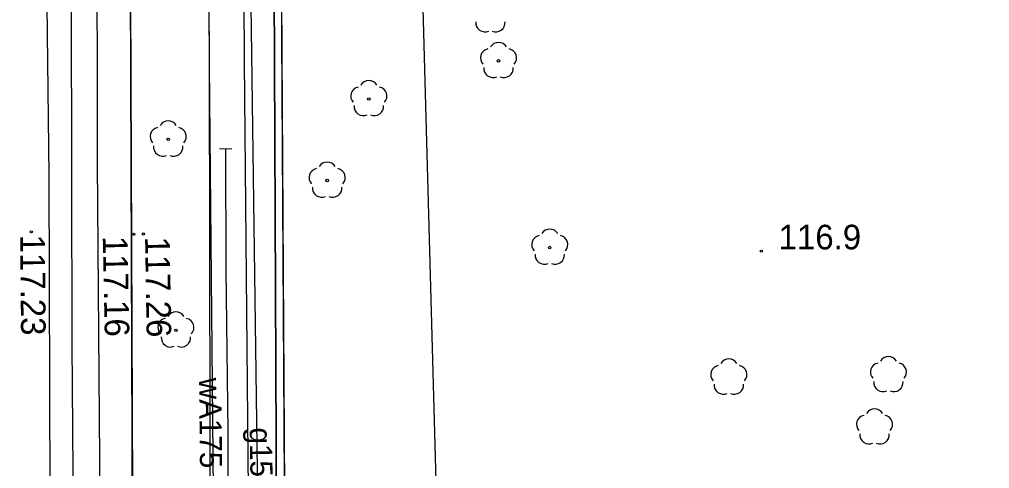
# Model space of a CAD drawing. Extents: x 6434771 to 6436222, y 5663454 to 5664782.
# Drawn here: x 6435140.97 to 6435180.31, y 5664209.59 to 5664227.82 of the extents above; entities that cross this region are included whole.
import ezdxf

# ---------------------------------------------------------------- set-up
doc = ezdxf.new("R2010")
doc.units = 0
for name, color, linetype in [('Warstwa 1', 7, 'Continuous'), ('Warstwa 11', 7, 'Continuous'), ('Warstwa 12', 7, 'Continuous'), ('Warstwa 13', 7, 'Continuous'), ('Warstwa 2', 7, 'Continuous'), ('Warstwa 20', 7, 'Continuous'), ('Warstwa 25', 7, 'Continuous'), ('Warstwa 37', 7, 'Continuous'), ('Warstwa 6', 7, 'Continuous'), ('Warstwa 8', 7, 'Continuous'), ('Warstwa 9', 7, 'Continuous')]:
    doc.layers.add(name, color=color, linetype=linetype)

msp = doc.modelspace()

# ---------------------------------------------------------------- linework, layer by layer
at = {"layer": 'Warstwa 1'}
msp.add_line((6435151.139, 5664265.788), (6435151.448, 5664195.415), dxfattribs=at)
msp.add_line((6435151.139, 5664265.788), (6435151.448, 5664195.415), dxfattribs=at)
at = {"layer": 'Warstwa 11'}
for centre in [(6435160.4, 5664226.14), (6435155.141, 5664224.594), (6435147.005, 5664222.952), (6435153.451, 5664221.284), (6435162.478, 5664218.564), (6435147.317, 5664215.203)]:
    msp.add_circle(centre, 0.05, dxfattribs=at)
for centre, start, end in [((6435159.852, 5664227.692), 174.1471, 293.8529), ((6435160.292, 5664227.692), 246.1471, 5.8529), ((6435160.4, 5664226.515), 30.1471, 149.8529), ((6435160.043, 5664226.256), 102.1471, 221.8529), ((6435160.757, 5664226.256), 318.1471, 77.8529), ((6435160.18, 5664225.837), 174.1471, 293.8529), ((6435160.62, 5664225.837), 246.1471, 5.8529), ((6435154.784, 5664224.71), 102.1471, 221.8529), ((6435155.141, 5664224.969), 30.1471, 149.8529), ((6435155.498, 5664224.71), 318.1471, 77.8529), ((6435154.921, 5664224.291), 174.1471, 293.8529), ((6435155.361, 5664224.291), 246.1471, 5.8529), ((6435147.005, 5664223.327), 30.1471, 149.8529), ((6435146.648, 5664223.068), 102.1471, 221.8529), ((6435147.362, 5664223.068), 318.1471, 77.8529), ((6435146.785, 5664222.649), 174.1471, 293.8529), ((6435147.225, 5664222.649), 246.1471, 5.8529), ((6435153.451, 5664221.659), 30.1471, 149.8529), ((6435153.094, 5664221.4), 102.1471, 221.8529), ((6435153.808, 5664221.4), 318.1471, 77.8529), ((6435153.231, 5664220.981), 174.1471, 293.8529), ((6435153.671, 5664220.981), 246.1471, 5.8529), ((6435162.478, 5664218.939), 30.1471, 149.8529), ((6435162.121, 5664218.68), 102.1471, 221.8529), ((6435162.835, 5664218.68), 318.1471, 77.8529), ((6435162.258, 5664218.261), 174.1471, 293.8529), ((6435162.698, 5664218.261), 246.1471, 5.8529), ((6435146.96, 5664215.319), 102.1471, 221.8529), ((6435147.317, 5664215.578), 30.1471, 149.8529), ((6435147.674, 5664215.319), 318.1471, 77.8529), ((6435147.097, 5664214.9), 174.1471, 293.8529), ((6435147.537, 5664214.9), 246.1471, 5.8529)]:
    msp.add_arc(centre, 0.375, start, end, dxfattribs=at)
at = {"layer": 'Warstwa 12'}
for points in [[(6435150.123, 5664381.064), (6435150.713, 5664341.314), (6435149.208, 5664337.632), (6435149.185, 5664324.2), (6435149.335, 5664309.302), (6435149.399, 5664292.253), (6435149.281, 5664276.012), (6435150.161, 5664273.441), (6435149.921, 5664260.212), (6435150.805, 5664195.613)], [(6435156.949, 5664195.538), (6435158.084, 5664201.2), (6435156.493, 5664259.289), (6435154.18, 5664299.766), (6435153.668, 5664321.645), (6435152.803, 5664333.775)], [(6435148.038, 5664296.432), (6435148.386, 5664293.61), (6435148.186, 5664290.367), (6435148.513, 5664262.059), (6435148.483, 5664259.509), (6435148.667, 5664225.982), (6435148.703, 5664203.992), (6435148.573, 5664196.68), (6435148.686, 5664195.638)], [(6435144.106, 5664232.741), (6435144.121, 5664221.992), (6435144.221, 5664209.97), (6435144.279, 5664201.134), (6435144.271, 5664195.692), (6435143.258, 5664195.704), (6435143.105, 5664214.647), (6435143.088, 5664228.515)], [(6435149.306, 5664195.631), (6435149.453, 5664201.688), (6435149.443, 5664211.082), (6435149.359, 5664217.67), (6435149.336, 5664222.568)]]:
    msp.add_lwpolyline(points, dxfattribs=at)
at = {"layer": 'Warstwa 13'}
msp.add_circle((6435171.061, 5664218.417), 0.045, dxfattribs=at)
for centre, start, end in [((6435176.211, 5664213.767), 30.1471, 149.8529), ((6435169.383, 5664213.407), 102.0477, 221.9513), ((6435169.74, 5664213.666), 30.1471, 149.8529), ((6435170.097, 5664213.407), 318.0487, 77.9523), ((6435175.854, 5664213.508), 102.0477, 221.9513), ((6435176.568, 5664213.508), 318.0487, 77.9523), ((6435169.52, 5664212.988), 174.1984, 293.7229), ((6435169.96, 5664212.988), 246.2771, 5.6877), ((6435175.991, 5664213.089), 174.1984, 293.7229), ((6435176.431, 5664213.089), 246.2771, 5.6877), ((6435175.291, 5664211.386), 102.0477, 221.9513), ((6435175.648, 5664211.645), 30.1471, 149.8529), ((6435176.005, 5664211.386), 318.0487, 77.9523), ((6435175.428, 5664210.967), 174.1984, 293.7229), ((6435175.868, 5664210.967), 246.2771, 5.6877)]:
    msp.add_arc(centre, 0.375, start, end, dxfattribs=at)
at = {"layer": 'Warstwa 2'}
msp.add_lwpolyline([(6435151.807, 5664195.601), (6435151.423, 5664258.698)], dxfattribs=at)
at = {"layer": 'Warstwa 20'}
msp.add_line((6435149.586, 5664222.563), (6435149.086, 5664222.573), dxfattribs=at)
at = {"layer": 'Warstwa 25'}
for centre in [(6435141.453, 5664219.2), (6435145.611, 5664219.105), (6435146.001, 5664219.111)]:
    msp.add_circle(centre, 0.045, dxfattribs=at)
at = {"layer": 'Warstwa 37'}
msp.add_lwpolyline([(6435142.264, 5664199.628), (6435142.22, 5664208.562), (6435142.175, 5664221.493), (6435142.01, 5664235.338)], dxfattribs=at)
at = {"layer": 'Warstwa 6'}
for points in [[(6435126.513, 5664181.966), (6435154.317, 5664193.62), (6435153.306, 5664193.562), (6435152.448, 5664193.743), (6435151.806, 5664194.42), (6435151.448, 5664195.415), (6435151.139, 5664265.788), (6435150.987, 5664302.855), (6435150.793, 5664335.542), (6435151.133, 5664335.588), (6435152.699, 5664336.019), (6435152.418, 5664396.347), (6435152.527, 5664401.266), (6435152.404, 5664425.849)], [(6435145.642, 5664195.675), (6435145.589, 5664199.666), (6435145.476, 5664229.241)]]:
    msp.add_lwpolyline(points, dxfattribs=at)
msp.add_lwpolyline([(6435252.346, 5664237.168), (6435235.07, 5664283.87), (6435199.266, 5664276.156), (6435151.139, 5664265.788), (6435151.448, 5664195.415), (6435151.806, 5664194.42), (6435152.448, 5664193.743), (6435153.306, 5664193.562), (6435154.317, 5664193.62)], close=True, dxfattribs=at)
at = {"layer": 'Warstwa 8'}
for p, q in [((6435151.434, 5664256.96), (6435151.807, 5664195.601)), ((6435149.869, 5664256.772), (6435150.089, 5664226.105)), ((6435145.476, 5664229.241), (6435145.589, 5664199.666)), ((6435150.089, 5664226.105), (6435150.36, 5664195.618))]:
    msp.add_line(p, q, dxfattribs=at)
at = {"layer": 'Warstwa 9'}
for p, q in [((6435148.483, 5664259.509), (6435148.667, 5664225.982)), ((6435149.869, 5664256.772), (6435150.089, 5664226.105)), ((6435148.667, 5664225.982), (6435148.862, 5664205.647)), ((6435150.089, 5664226.105), (6435150.36, 5664195.618))]:
    msp.add_line(p, q, dxfattribs=at)

# ---------------------------------------------------------------- texts
at = {"layer": 'Warstwa 13'}
msp.add_text('116.9', height=1, dxfattribs=at).set_placement((6435171.759, 5664218.49))
for s, rotation, p in [('wA175', 270.5736, (6435148.256, 5664213.28)), ('g150', 271.1695, (6435150.302, 5664211.254))]:
    msp.add_text(s, height=0.9, rotation=rotation, dxfattribs=at).set_placement(p)
at = {"layer": 'Warstwa 25'}
for s, rotation, p in [('117.23', 270.5048, (6435141.002, 5664219.083)), ('117.16', 271.1752, (6435144.35, 5664219.024)), ('117.26', 270.9116, (6435146.066, 5664219.002))]:
    msp.add_text(s, height=1, rotation=rotation, dxfattribs=at).set_placement(p)

doc.saveas('drawing.dxf')
